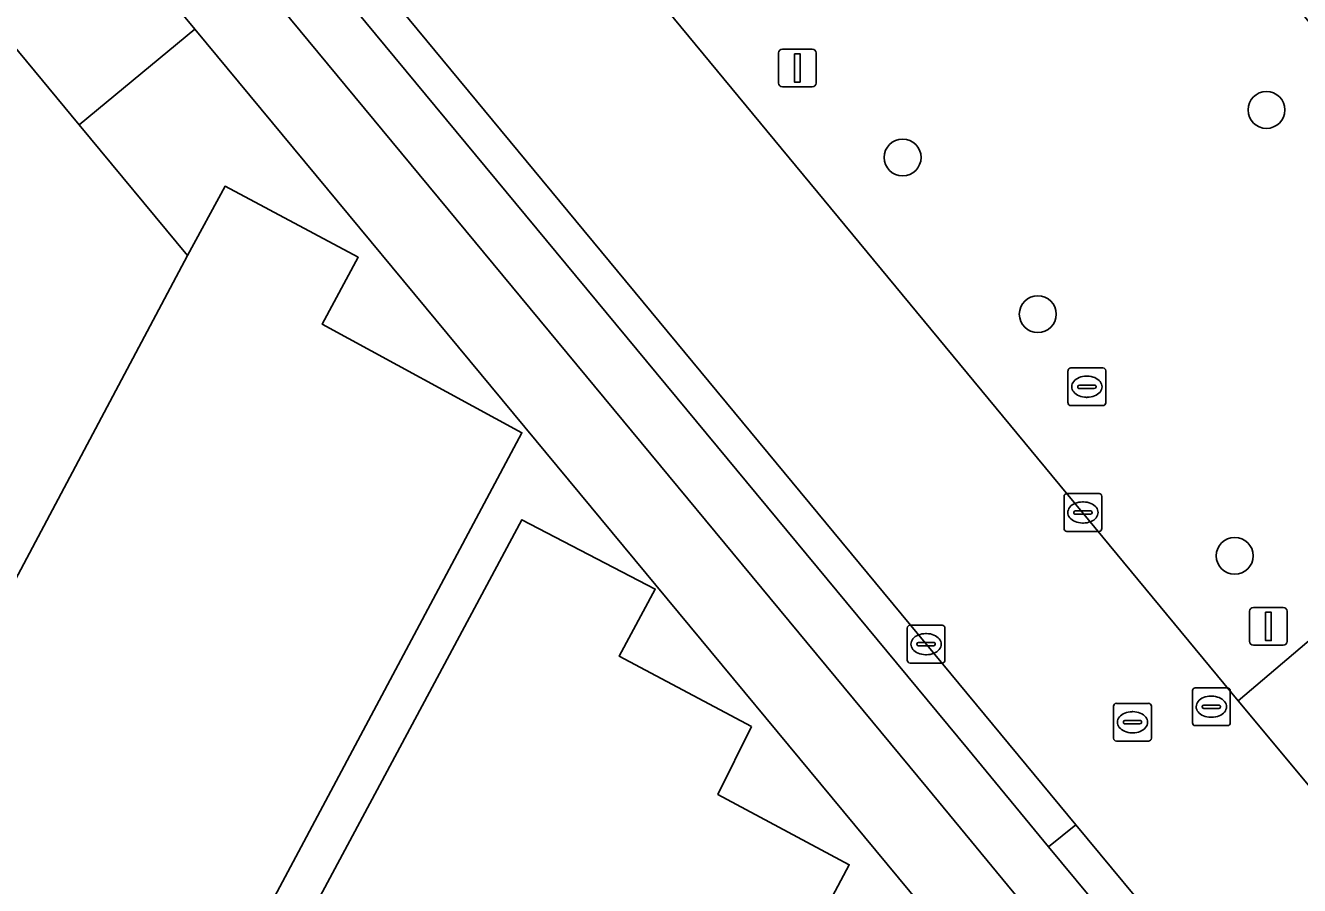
# Model space of a CAD drawing. Extents: x 159489 to 160304, y 383825 to 384531.
# Drawn here: x 159918.81 to 159952.57, y 384270.25 to 384293.03 of the extents above; entities that cross this region are included whole.
import ezdxf

# ---------------------------------------------------------------- set-up
doc = ezdxf.new("R2010")
doc.units = 0
for name, color, linetype in [('IMGEO_Berm_groen', 7, 'Continuous'), ('IMGEO_Berm_open', 7, 'Continuous'), ('IMGEO_Boom', 7, 'Continuous'), ('IMGEO_Fietspad_gesloten', 7, 'Continuous'), ('IMGEO_Groenvoorziening', 7, 'Continuous'), ('IMGEO_Kolk', 7, 'Continuous'), ('IMGEO_Lichtmast', 7, 'Continuous'), ('IMGEO_Rijbaan_lokaal_gesloten', 7, 'Continuous'), ('IMGEO_Rioolput', 7, 'Continuous'), ('IMGEO_Voetpad_gesloten', 7, 'Continuous'), ('IMGEO_Voetpad_open', 7, 'Continuous')]:
    doc.layers.add(name, color=color, linetype=linetype)

msp = doc.modelspace()

# ---------------------------------------------------------------- linework, layer by layer
at = {"layer": 'IMGEO_Berm_groen'}
msp.add_lwpolyline([(159923.519, 384308.303), (159950.937, 384275.149), (159960.793, 384283.511), (159933.445, 384316.469)], dxfattribs=at)
at = {"layer": 'IMGEO_Berm_open'}
msp.add_lwpolyline([(159902.554, 384325.099), (159898.376, 384330.144), (159897.677, 384329.55), (159895.754, 384331.882), (159896.451, 384332.478), (159895.444, 384333.674), (159867.815, 384366.97), (159866.308, 384368.786), (159865.6, 384368.202), (159900.178, 384326.478), (159943.767, 384273.88), (159945.915, 384271.283), (159946.636, 384271.865), (159907.571, 384319.041)], close=True, dxfattribs=at)
at = {"layer": 'IMGEO_Boom'}
for centre in [(159951.69, 384290.795), (159942.052, 384289.537), (159945.632, 384285.387), (159950.848, 384278.986)]:
    msp.add_circle(centre, 0.489, dxfattribs=at)
at = {"layer": 'IMGEO_Fietspad_gesloten'}
for points in [[(159900.178, 384326.478), (159899.407, 384325.102), (159942.707, 384272.833), (159943.999, 384271.272), (159944.833, 384270.264), (159947.053, 384267.582), (159949.676, 384264.413)], [(159951.299, 384264.773), (159948.455, 384268.212), (159945.915, 384271.283), (159943.767, 384273.88), (159900.178, 384326.478)]]:
    msp.add_lwpolyline(points, dxfattribs=at)
at = {"layer": 'IMGEO_Groenvoorziening'}
msp.add_lwpolyline([(159889.617, 384305.204), (159860.893, 384252.084), (159885.992, 384238.575), (159887.317, 384240.977), (159890.428, 384246.794), (159893.567, 384252.708), (159895.332, 384251.761), (159895.356, 384251.808), (159897.071, 384250.898), (159897.211, 384251.158), (159897.56, 384251.811), (159903.247, 384262.426), (159905.005, 384261.493), (159908.783, 384268.547), (159910.489, 384267.64), (159910.985, 384268.553), (159916.649, 384278.985), (159918.393, 384278.059), (159923.105, 384286.939), (159920.237, 384290.402), (159911.305, 384301.186)], dxfattribs=at)
at = {"layer": 'IMGEO_Kolk'}
for p, q in [((159946.328, 384279.708), (159946.328, 384280.56)), ((159946.403, 384280.634), (159947.255, 384280.634)), ((159947.329, 384280.56), (159947.329, 384279.708)), ((159946.587, 384280.128), (159946.587, 384280.14)), ((159946.63, 384280.177), (159947.028, 384280.177)), ((159946.816, 384280.414), (159946.841, 384280.414)), ((159947.071, 384280.14), (159947.071, 384280.128)), ((159947.025, 384280.091), (159946.627, 384280.091)), ((159946.839, 384279.854), (159946.814, 384279.854)), ((159947.255, 384279.634), (159946.403, 384279.634)), ((159942.172, 384276.221), (159942.172, 384277.073)), ((159942.247, 384277.147), (159943.099, 384277.147)), ((159943.173, 384277.073), (159943.173, 384276.221)), ((159942.66, 384276.927), (159942.685, 384276.927)), ((159942.431, 384276.641), (159942.431, 384276.653)), ((159942.869, 384276.604), (159942.471, 384276.604)), ((159942.474, 384276.69), (159942.872, 384276.69)), ((159942.915, 384276.653), (159942.915, 384276.641)), ((159943.099, 384276.147), (159942.247, 384276.147)), ((159942.683, 384276.367), (159942.658, 384276.367))]:
    msp.add_line(p, q, dxfattribs=at)
for points in [[(159946.328, 384279.708), (159946.328, 384280.56)], [(159946.403, 384280.634), (159947.255, 384280.634)], [(159947.329, 384280.56), (159947.329, 384279.708)], [(159947.255, 384279.634), (159946.403, 384279.634)], [(159942.172, 384276.221), (159942.172, 384277.073)], [(159942.247, 384277.147), (159943.099, 384277.147)], [(159943.173, 384277.073), (159943.173, 384276.221)], [(159943.099, 384276.147), (159942.247, 384276.147)]]:
    msp.add_lwpolyline(points, dxfattribs=at)
for centre, radius, start, end in [((159946.405, 384280.558), 0.0765, 91.552, 178.448), ((159946.405, 384280.558), 0.0765, 91.552, 178.448), ((159947.253, 384280.558), 0.0765, 1.552, 88.448), ((159947.253, 384280.558), 0.0765, 1.552, 88.448), ((159946.627, 384280.137), 0.0403, 85.8775, 175.7526), ((159946.624, 384280.127), 0.0366, 178.938, 274.7102), ((159947.028, 384280.134), 0.043, 264.8664, 352.4533), ((159947.032, 384280.139), 0.0386, 1.7309, 96.639), ((159946.405, 384279.71), 0.0765, 181.552, 268.448), ((159946.405, 384279.71), 0.0765, 181.552, 268.448), ((159947.253, 384279.71), 0.0765, 271.552, 358.448), ((159947.253, 384279.71), 0.0765, 271.552, 358.448), ((159942.249, 384277.071), 0.0765, 91.552, 178.448), ((159942.249, 384277.071), 0.0765, 91.552, 178.448), ((159943.097, 384277.071), 0.0765, 1.552, 88.448), ((159943.097, 384277.071), 0.0765, 1.552, 88.448), ((159942.471, 384276.65), 0.0403, 85.8775, 175.7526), ((159942.468, 384276.64), 0.0366, 178.938, 274.7102), ((159942.872, 384276.647), 0.043, 264.8664, 352.4533), ((159942.876, 384276.652), 0.0386, 1.7309, 96.639), ((159942.249, 384276.223), 0.0765, 181.552, 268.448), ((159942.249, 384276.223), 0.0765, 181.552, 268.448), ((159943.097, 384276.223), 0.0765, 271.552, 358.448), ((159943.097, 384276.223), 0.0765, 271.552, 358.448)]:
    msp.add_arc(centre, radius, start, end, dxfattribs=at)
for centre, major_axis, ratio, start_param, end_param in [((159946.815, 384280.134), (-0.387, 0.002), 0.722429, 4.712389, 7.853982), ((159946.84, 384280.134), (-0.39, 0.002), 0.717154, 1.570796, 4.712389), ((159942.659, 384276.647), (-0.387, 0.002), 0.722429, 4.712389, 7.853982), ((159942.684, 384276.647), (-0.39, 0.002), 0.717154, 1.570796, 4.712389)]:
    msp.add_ellipse(centre, major_axis=major_axis, ratio=ratio, start_param=start_param, end_param=end_param, dxfattribs=at)
at = {"layer": 'IMGEO_Lichtmast'}
for p, q in [((159938.767, 384291.509), (159938.767, 384292.309)), ((159938.767, 384292.309), (159938.767, 384291.509)), ((159938.867, 384292.409), (159939.657, 384292.409)), ((159939.657, 384292.409), (159938.867, 384292.409)), ((159939.757, 384292.309), (159939.757, 384291.509)), ((159939.757, 384291.509), (159939.757, 384292.309)), ((159939.657, 384291.409), (159938.867, 384291.409)), ((159938.867, 384291.409), (159939.657, 384291.409)), ((159951.245, 384276.717), (159951.245, 384277.517)), ((159951.245, 384277.517), (159951.245, 384276.717)), ((159951.345, 384277.617), (159952.135, 384277.617)), ((159952.135, 384277.617), (159951.345, 384277.617)), ((159952.235, 384277.517), (159952.235, 384276.717)), ((159952.235, 384276.717), (159952.235, 384277.517)), ((159952.135, 384276.617), (159951.345, 384276.617)), ((159951.345, 384276.617), (159952.135, 384276.617))]:
    msp.add_line(p, q, dxfattribs=at)
for points in [[(159939.187, 384292.284), (159939.337, 384292.284), (159939.337, 384291.534), (159939.187, 384291.534), (159939.187, 384292.284)], [(159951.665, 384277.492), (159951.815, 384277.492), (159951.815, 384276.742), (159951.665, 384276.742), (159951.665, 384277.492)]]:
    msp.add_lwpolyline(points, dxfattribs=at)
for centre, start, end in [((159938.867, 384292.309), 90, 180), ((159938.867, 384292.309), 90, 180), ((159939.657, 384292.309), 0, 90), ((159939.657, 384292.309), 360, 90), ((159938.867, 384291.509), 180, 270), ((159938.867, 384291.509), 180, 270), ((159939.657, 384291.509), 270, 0), ((159939.657, 384291.509), 270, 0), ((159951.345, 384277.517), 90, 180), ((159951.345, 384277.517), 90, 180), ((159952.135, 384277.517), 0, 90), ((159952.135, 384277.517), 360, 90), ((159951.345, 384276.717), 180, 270), ((159951.345, 384276.717), 180, 270), ((159952.135, 384276.717), 270, 0), ((159952.135, 384276.717), 270, 0)]:
    msp.add_arc(centre, 0.1, start, end, dxfattribs=at)
at = {"layer": 'IMGEO_Rijbaan_lokaal_gesloten'}
for points in [[(159909.01, 384325.864), (159908.62, 384326.331), (159906.735, 384328.591), (159902.554, 384325.099), (159907.571, 384319.041), (159946.636, 384271.865), (159949.175, 384268.808), (159952.321, 384264.949)], [(159959.123, 384265.32), (159954.711, 384270.626), (159950.937, 384275.149), (159923.519, 384308.303)]]:
    msp.add_lwpolyline(points, dxfattribs=at)
at = {"layer": 'IMGEO_Rioolput'}
for p, q in [((159946.432, 384283.038), (159946.432, 384283.89)), ((159946.507, 384283.964), (159947.359, 384283.964)), ((159947.433, 384283.89), (159947.433, 384283.038)), ((159946.734, 384283.507), (159947.132, 384283.507)), ((159946.92, 384283.744), (159946.945, 384283.744)), ((159946.691, 384283.458), (159946.691, 384283.47)), ((159947.129, 384283.421), (159946.731, 384283.421)), ((159946.943, 384283.184), (159946.918, 384283.184)), ((159947.175, 384283.47), (159947.175, 384283.458)), ((159947.359, 384282.964), (159946.507, 384282.964)), ((159949.729, 384274.563), (159949.729, 384275.415)), ((159949.804, 384275.489), (159950.656, 384275.489)), ((159950.73, 384275.415), (159950.73, 384274.563)), ((159947.715, 384275.079), (159948.567, 384275.079)), ((159950.217, 384275.269), (159950.242, 384275.269)), ((159947.64, 384274.153), (159947.64, 384275.005)), ((159948.128, 384274.859), (159948.153, 384274.859)), ((159948.641, 384275.005), (159948.641, 384274.153)), ((159949.988, 384274.983), (159949.988, 384274.995)), ((159950.426, 384274.946), (159950.028, 384274.946)), ((159950.031, 384275.032), (159950.429, 384275.032)), ((159950.24, 384274.709), (159950.215, 384274.709)), ((159950.472, 384274.995), (159950.472, 384274.983)), ((159947.899, 384274.573), (159947.899, 384274.585)), ((159948.337, 384274.536), (159947.939, 384274.536)), ((159947.942, 384274.622), (159948.34, 384274.622)), ((159948.383, 384274.585), (159948.383, 384274.573)), ((159950.656, 384274.489), (159949.804, 384274.489)), ((159948.567, 384274.079), (159947.715, 384274.079)), ((159948.151, 384274.299), (159948.126, 384274.299))]:
    msp.add_line(p, q, dxfattribs=at)
for points in [[(159946.432, 384283.038), (159946.432, 384283.89)], [(159946.507, 384283.964), (159947.359, 384283.964)], [(159947.433, 384283.89), (159947.433, 384283.038)], [(159947.359, 384282.964), (159946.507, 384282.964)], [(159949.729, 384274.563), (159949.729, 384275.415)], [(159949.804, 384275.489), (159950.656, 384275.489)], [(159950.73, 384275.415), (159950.73, 384274.563)], [(159947.715, 384275.079), (159948.567, 384275.079)], [(159947.64, 384274.153), (159947.64, 384275.005)], [(159948.641, 384275.005), (159948.641, 384274.153)], [(159950.656, 384274.489), (159949.804, 384274.489)], [(159948.567, 384274.079), (159947.715, 384274.079)]]:
    msp.add_lwpolyline(points, dxfattribs=at)
for centre, radius, start, end in [((159946.509, 384283.888), 0.0765, 91.552, 178.448), ((159946.509, 384283.888), 0.0765, 91.552, 178.448), ((159947.357, 384283.888), 0.0765, 1.552, 88.448), ((159947.357, 384283.888), 0.0765, 1.552, 88.448), ((159946.731, 384283.467), 0.0403, 85.8775, 175.7526), ((159947.136, 384283.469), 0.0386, 1.7309, 96.639), ((159946.728, 384283.457), 0.0366, 178.938, 274.7102), ((159947.132, 384283.464), 0.043, 264.8664, 352.4533), ((159946.509, 384283.04), 0.0765, 181.552, 268.448), ((159946.509, 384283.04), 0.0765, 181.552, 268.448), ((159947.357, 384283.04), 0.0765, 271.552, 358.448), ((159947.357, 384283.04), 0.0765, 271.552, 358.448), ((159949.806, 384275.413), 0.0765, 91.552, 178.448), ((159949.806, 384275.413), 0.0765, 91.552, 178.448), ((159950.654, 384275.413), 0.0765, 1.552, 88.448), ((159950.654, 384275.413), 0.0765, 1.552, 88.448), ((159947.717, 384275.003), 0.0765, 91.552, 178.448), ((159947.717, 384275.003), 0.0765, 91.552, 178.448), ((159948.565, 384275.003), 0.0765, 1.552, 88.448), ((159948.565, 384275.003), 0.0765, 1.552, 88.448), ((159950.028, 384274.992), 0.0403, 85.8775, 175.7526), ((159950.025, 384274.982), 0.0366, 178.938, 274.7102), ((159950.429, 384274.989), 0.043, 264.8664, 352.4533), ((159950.433, 384274.994), 0.0386, 1.7309, 96.639), ((159947.939, 384274.582), 0.0403, 85.8775, 175.7526), ((159947.936, 384274.572), 0.0366, 178.938, 274.7102), ((159948.34, 384274.579), 0.043, 264.8664, 352.4533), ((159948.344, 384274.584), 0.0386, 1.7309, 96.639), ((159949.806, 384274.565), 0.0765, 181.552, 268.448), ((159949.806, 384274.565), 0.0765, 181.552, 268.448), ((159950.654, 384274.565), 0.0765, 271.552, 358.448), ((159950.654, 384274.565), 0.0765, 271.552, 358.448), ((159947.717, 384274.155), 0.0765, 181.552, 268.448), ((159947.717, 384274.155), 0.0765, 181.552, 268.448), ((159948.565, 384274.155), 0.0765, 271.552, 358.448), ((159948.565, 384274.155), 0.0765, 271.552, 358.448)]:
    msp.add_arc(centre, radius, start, end, dxfattribs=at)
for centre, major_axis, ratio, start_param, end_param in [((159946.919, 384283.464), (-0.387, 0.002), 0.722429, 4.712389, 7.853982), ((159946.944, 384283.464), (-0.39, 0.002), 0.717154, 1.570796, 4.712389), ((159950.216, 384274.989), (-0.387, 0.002), 0.722429, 4.712389, 7.853982), ((159950.241, 384274.989), (-0.39, 0.002), 0.717154, 1.570796, 4.712389), ((159948.127, 384274.579), (-0.387, 0.002), 0.722429, 4.712389, 7.853982), ((159948.152, 384274.579), (-0.39, 0.002), 0.717154, 1.570796, 4.712389)]:
    msp.add_ellipse(centre, major_axis=major_axis, ratio=ratio, start_param=start_param, end_param=end_param, dxfattribs=at)
at = {"layer": 'IMGEO_Voetpad_gesloten'}
for points in [[(159899.407, 384325.102), (159898.288, 384323.105), (159899.498, 384321.645), (159913.561, 384304.687), (159914.349, 384303.736), (159923.302, 384292.937), (159943.097, 384269.065), (159944.409, 384267.482), (159947.492, 384263.763)], [(159949.676, 384264.413), (159947.053, 384267.582), (159944.833, 384270.264), (159943.999, 384271.272), (159942.707, 384272.833), (159899.407, 384325.102)]]:
    msp.add_lwpolyline(points, dxfattribs=at)
for points in [[(159914.349, 384303.736), (159911.305, 384301.186), (159920.237, 384290.402), (159923.302, 384292.937)], [(159923.105, 384286.939), (159918.393, 384278.059), (159916.649, 384278.985), (159910.985, 384268.553), (159921.631, 384262.866), (159931.968, 384282.246), (159926.674, 384285.124), (159927.63, 384286.895), (159924.102, 384288.774)], [(159938.05, 384274.469), (159934.541, 384276.333), (159935.497, 384278.106), (159931.964, 384279.943), (159922.526, 384262.323), (159929.612, 384258.556), (159933.395, 384265.641), (159935.103, 384264.73), (159937.041, 384268.224), (159938.783, 384267.314), (159940.636, 384270.802), (159937.159, 384272.668)]]:
    msp.add_lwpolyline(points, close=True, dxfattribs=at)
at = {"layer": 'IMGEO_Voetpad_open'}
for points in [[(159923.302, 384292.937), (159920.237, 384290.402), (159923.105, 384286.939), (159924.102, 384288.774), (159927.63, 384286.895), (159926.674, 384285.124), (159931.968, 384282.246), (159921.631, 384262.866), (159910.985, 384268.553), (159910.489, 384267.64), (159929.496, 384257.407), (159929.922, 384258.242), (159930.066, 384258.181), (159931.694, 384261.188), (159943.097, 384269.065)], [(159964.53, 384278.991), (159960.793, 384283.511), (159950.937, 384275.149), (159954.711, 384270.626)], [(159938.05, 384274.469), (159937.159, 384272.668), (159940.636, 384270.802), (159938.783, 384267.314), (159937.041, 384268.224), (159935.103, 384264.73), (159933.395, 384265.641), (159929.612, 384258.556), (159922.526, 384262.323), (159931.964, 384279.943), (159935.497, 384278.106), (159934.541, 384276.333)], [(159946.636, 384271.865), (159945.915, 384271.283), (159948.455, 384268.212), (159949.175, 384268.808)]]:
    msp.add_lwpolyline(points, close=True, dxfattribs=at)

doc.saveas('drawing.dxf')
